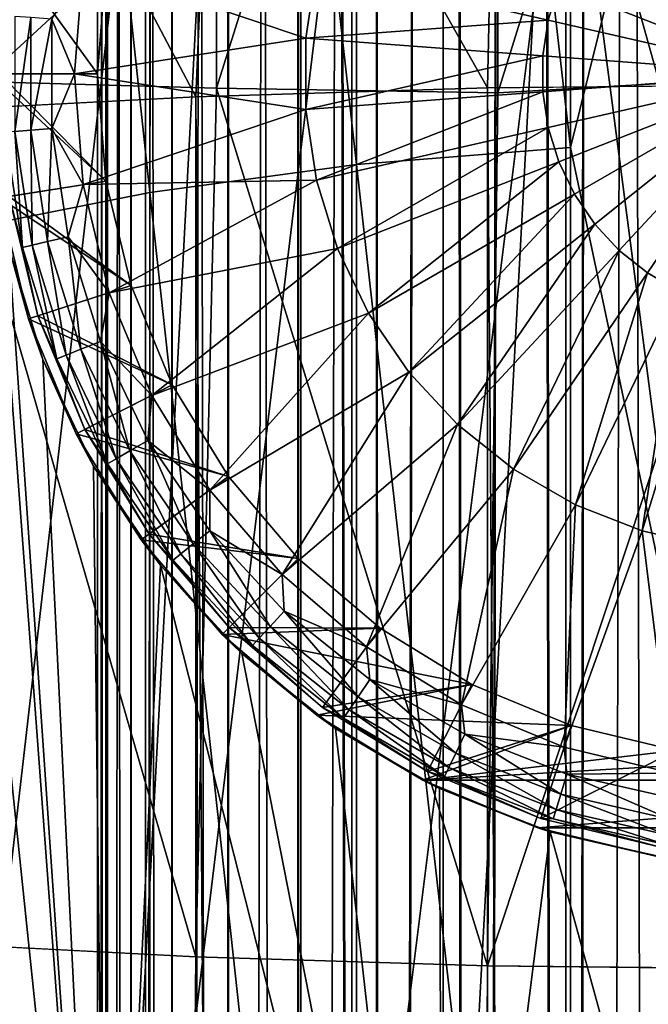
# Model space of a CAD drawing. Header units: metres. Extents: x -44 to 117, y -432 to 89.
# Tile 779 of 1056: x -3.9 to -0.69, y -122.25 to -117.22. Entities that reach past the tile are written whole.
import ezdxf

# ---------------------------------------------------------------- set-up
doc = ezdxf.new("R2010")
doc.units = ezdxf.units.M
doc.layers.add('solid_125568', color=7, linetype='CONTINUOUS')

msp = doc.modelspace()

# ---------------------------------------------------------------- linework, layer by layer
at = {"layer": 'solid_125568'}
for points in [[(-3.456913, -15, 449.452515), (-3.456909, -205, 449.452484), (-3.5, -205, 450)], [(-3.5, -15, 450), (-3.5, -205, 450), (-3.458443, -205, 450.53775)], [(-3.456913, -15, 449.452515), (-3.5, -205, 450), (-3.5, -15, 450)], [(-3.456913, -15, 450.547516), (-3.5, -15, 450), (-3.458443, -205, 450.53775)], [(-3.456913, -15, 450.547516), (-3.458443, -205, 450.53775), (-3.331574, -205, 451.072662)], [(-3.456913, -15, 449.452515), (-3.328704, -15, 448.918457), (-3.456909, -205, 449.452484)], [(-3.328702, -15, 451.081543), (-3.456913, -15, 450.547516), (-3.331574, -205, 451.072662)], [(-3.328704, -15, 448.918457), (-3.328528, -205, 448.917908), (-3.456909, -205, 449.452484)], [(-3.328702, -15, 451.081543), (-3.331574, -205, 451.072662), (-3.122506, -205, 451.581116)], [(-3.328704, -15, 448.918457), (-3.118528, -15, 448.411041), (-3.328528, -205, 448.917908)], [(-3.118521, -15, 451.588959), (-3.328702, -15, 451.081543), (-3.122506, -205, 451.581116)], [(-3.118528, -15, 448.411041), (-3.118023, -205, 448.410065), (-3.328528, -205, 448.917908)], [(-3.118521, -15, 451.588959), (-3.122506, -205, 451.581116), (-2.836399, -205, 452.050568)], [(-3.118528, -15, 448.411041), (-2.831564, -15, 447.942749), (-3.118023, -205, 448.410065)], [(-2.83155, -15, 452.057251), (-3.118521, -15, 451.588959), (-2.836399, -205, 452.050568)], [(-2.831564, -15, 447.942749), (-2.83059, -205, 447.941406), (-3.118023, -205, 448.410065)], [(-2.83155, -15, 452.057251), (-2.836399, -205, 452.050568), (-2.48031, -205, 452.469421)], [(-2.831564, -15, 447.942749), (-2.474878, -15, 447.525146), (-2.83059, -205, 447.941406)], [(-2.474857, -15, 452.474884), (-2.83155, -15, 452.057251), (-2.48031, -205, 452.469421)], [(-2.474878, -15, 447.525146), (-2.473318, -205, 447.52356), (-2.83059, -205, 447.941406)], [(-2.474857, -15, 452.474884), (-2.48031, -205, 452.469421), (-2.063026, -205, 452.827362)], [(-2.44949, -21, 447.5), (-2.473318, -205, 447.52356), (-2.474878, -15, 447.525146)], [(-2.44949, -21, 452.5), (-2.474857, -15, 452.474884), (-2.063026, -205, 452.827362)], [(-2.44949, -21, 447.5), (-2.090868, -21.30682, 447.193176), (-2.473318, -205, 447.52356)], [(-2.090868, -21.306822, 452.806824), (-2.44949, -21, 452.5), (-2.063026, -205, 452.827362)], [(-2.090868, -21.30682, 447.193176), (-2.055024, -205, 447.16684), (-2.473318, -205, 447.52356)], [(-2.090868, -21.30682, 447.193176), (-1.716968, -21.549931, 446.950073), (-2.055024, -205, 447.16684)], [(-1.716967, -21.549931, 453.049927), (-2.090868, -21.306822, 452.806824), (-2.063026, -205, 452.827362)], [(-1.716967, -21.549931, 453.049927), (-2.063026, -205, 452.827362), (-1.594842, -205, 453.115509)], [(-1.716968, -21.549931, 446.950073), (-1.586027, -205, 446.879974), (-2.055024, -205, 447.16684)], [(-1.716968, -21.549931, 446.950073), (-1.336233, -21.73488, 446.765106), (-1.586027, -205, 446.879974)], [(-1.336233, -21.73488, 453.234894), (-1.716967, -21.549931, 453.049927), (-1.594842, -205, 453.115509)], [(-1.336233, -21.73488, 453.234894), (-1.594842, -205, 453.115509), (-1.087309, -205, 453.326813)], [(-1.336233, -21.73488, 446.765106), (-1.077899, -205, 446.670105), (-1.586027, -205, 446.879974)], [(-1.336233, -21.73488, 446.765106), (-0.953612, -21.867586, 446.632416), (-1.077899, -205, 446.670105)], [(-0.953611, -21.867588, 453.367584), (-1.336233, -21.73488, 453.234894), (-1.087309, -205, 453.326813)], [(-0.953611, -21.867588, 453.367584), (-1.087309, -205, 453.326813), (-0.55295, -205, 453.456055)], [(-0.953612, -21.867586, 446.632416), (-0.571486, -21.95303, 446.546967), (-1.077899, -205, 446.670105)], [(-0.571478, -21.953032, 453.453033), (-0.953611, -21.867588, 453.367584), (-0.55295, -205, 453.456055)], [(-0.571486, -21.95303, 446.546967), (-0.543176, -205, 446.542419), (-1.077899, -205, 446.670105)], [(-3.449166, -93.5, 323.888641), (-3.449075, -125.699997, 323.888611), (-5.119326, -125.699997, 324.369812)], [(-5.119241, -93.5, 324.369781), (-3.449166, -93.5, 323.888641), (-5.119326, -125.699997, 324.369812)], [(-3.449166, -93.5, 323.888641), (-1.73565, -93.5, 323.597473), (-3.449075, -125.699997, 323.888611)], [(-1.73565, -93.5, 323.597473), (-1.735449, -125.699997, 323.597473), (-3.449075, -125.699997, 323.888611)], [(-1.73565, -93.5, 323.597473), (-0.00001, -93.5, 323.5), (-1.735449, -125.699997, 323.597473)], [(-0.00001, -93.5, 323.5), (0, -125.699997, 323.5), (-1.735449, -125.699997, 323.597473)], [(-2.177384, -108.371712, 932.971436), (-1.085199, -117.876236, 937.569641), (-1.085199, -108.275742, 933.162781)], [(0, -113.489517, 935.705505), (-1.085199, -108.275742, 933.162781), (-1.085199, -117.876236, 937.569641)], [(-3.232239, -108.530869, 932.654175), (-2.177384, -117.962471, 937.373718), (-2.177384, -108.371712, 932.971436)], [(-2.177384, -108.371712, 932.971436), (-2.177384, -117.962471, 937.373718), (-1.085199, -117.876236, 937.569641)], [(-4.231679, -108.750443, 932.216431), (-3.232239, -118.105492, 937.048889), (-3.232239, -108.530869, 932.654175)], [(-3.232239, -108.530869, 932.654175), (-3.232239, -118.105492, 937.048889), (-2.177384, -117.962471, 937.373718)], [(-4.231679, -108.750443, 932.216431), (-4.231679, -118.302795, 936.600647), (-3.232239, -118.105492, 937.048889)], [(-1.455538, -117.596954, 181.852814), (0, -112.920227, 181.507294), (0, -117.513252, 181.762634)], [(-1.455538, -117.596954, 181.852814), (-1.455538, -113.006218, 181.590485), (0, -112.920227, 181.507294)], [(-4.293628, -117.534355, 182.497559), (-4.293628, -112.994965, 182.238159), (-2.892772, -113.001976, 181.834641)], [(-2.892772, -117.573357, 182.095856), (-4.293628, -117.534355, 182.497559), (-2.892772, -113.001976, 181.834641)], [(-2.892772, -117.573357, 182.095856), (-2.892772, -113.001976, 181.834641), (-1.455538, -113.006218, 181.590485)], [(-1.455538, -117.596954, 181.852814), (-2.892772, -117.573357, 182.095856), (-1.455538, -113.006218, 181.590485)], [(0, -123.019501, 939.768555), (0, -113.489517, 935.705505), (-1.085199, -117.876236, 937.569641)], [(-2.998006, -117.617592, 207.641052), (-2.892772, -115.123833, 207.325348), (-4.293628, -115.162827, 206.92366)], [(-2.998006, -117.617592, 207.641052), (-1.509208, -117.572006, 207.899582), (-2.892772, -115.123833, 207.325348)], [(-1.509208, -117.572006, 207.899582), (-1.455538, -115.100235, 207.568405), (-2.892772, -115.123833, 207.325348)], [(-1.509208, -117.572006, 207.899582), (0, -117.55674, 207.986145), (-1.455538, -115.100235, 207.568405)], [(-1.455538, -115.100235, 207.568405), (0, -117.55674, 207.986145), (0, -115.092331, 207.649765)], [(-4.446262, -117.692879, 207.214066), (-2.998006, -117.617592, 207.641052), (-4.293628, -115.162827, 206.92366)], [(-3.254865, -115.576889, 918.608093), (-4.252891, -124.238441, 923.11731), (-4.252891, -115.356026, 919.048401)], [(0, -115.33358, 917.766846), (0, -119.806732, 919.900208), (-1.109473, -115.834793, 918.093933)], [(-3.254865, -115.576889, 918.608093), (-3.254865, -124.436905, 922.666443), (-4.252891, -124.238441, 923.11731)], [(-2.201037, -115.737411, 918.288086), (-3.254865, -124.436905, 922.666443), (-3.254865, -115.576889, 918.608093)], [(-2.201037, -115.737411, 918.288086), (-2.201037, -124.581146, 922.338806), (-3.254865, -124.436905, 922.666443)], [(-1.109473, -115.834793, 918.093933), (-2.201037, -124.581146, 922.338806), (-2.201037, -115.737411, 918.288086)], [(-1.109473, -115.834793, 918.093933), (-1.109473, -124.668648, 922.139954), (-2.201037, -124.581146, 922.338806)], [(0, -124.333595, 921.917175), (-1.109473, -124.668648, 922.139954), (-1.109473, -115.834793, 918.093933)], [(0, -119.806732, 919.900208), (0, -124.333595, 921.917175), (-1.109473, -115.834793, 918.093933)], [(-0.533901, -116.391342, 394.160431), (-0.693175, -116.483299, 394.160431), (0, -117.5, 394.23645)], [(-0.693175, -116.483299, 394.160431), (-0.836964, -116.597969, 394.160431), (0, -117.5, 394.23645)], [(-0.836964, -116.597969, 394.160431), (-0.962057, -116.732788, 394.160431), (0, -117.5, 394.23645)], [(-0.962057, -116.732788, 394.160431), (-1.065659, -116.884743, 394.160431), (0, -117.5, 394.23645)], [(-3.456907, -116.952469, 351), (-4.000119, -116.866325, 351), (-4.05, -117.500008, 351)], [(-4, -117.5, 353.5), (-3.950734, -116.874146, 353.5), (-3.5, -117.5, 353)], [(-3.950734, -116.874146, 353.5), (-3.456893, -116.952377, 353), (-3.5, -117.5, 353)], [(-1.065659, -116.884743, 394.160431), (-1.145456, -117.050446, 394.160431), (0, -117.5, 394.23645)], [(-3.733367, -117.220222, 393.491699), (-3.617021, -117.5, 393.559387), (-3.57249, -116.934174, 393.559387)], [(-2.436694, -117.317398, 393.933289), (-3.57249, -116.934174, 393.559387), (-3.617021, -117.5, 393.559387)], [(-2.382262, -116.956261, 393.933289), (-3.57249, -116.934174, 393.559387), (-2.436694, -117.317398, 393.933289)], [(-3.5, -117.5, 351), (-3.456907, -116.952469, 351), (-4.05, -117.500008, 351)], [(-3.456893, -116.952377, 353), (-3.456907, -116.952469, 351), (-3.5, -117.5, 351)], [(-3.456893, -116.952377, 353), (-3.5, -117.5, 351), (-3.5, -117.5, 353)], [(-2.382262, -116.956261, 393.933289), (-2.436694, -117.317398, 393.933289), (-1.199665, -117.226181, 394.160431)], [(-2.382262, -116.956261, 393.933289), (-1.199665, -117.226181, 394.160431), (-1.145456, -117.050446, 394.160431)], [(-1.145456, -117.050446, 394.160431), (-1.199665, -117.226181, 394.160431), (0, -117.5, 394.23645)], [(-3.921257, -117.206146, 393.276947), (-3.921257, -117.793854, 393.276947), (-3.840243, -117.212212, 393.395721)], [(-3.921257, -117.793854, 393.276947), (-3.840243, -117.787788, 393.395721), (-3.840243, -117.212212, 393.395721)], [(-3.840243, -117.212212, 393.395721), (-3.840243, -117.787788, 393.395721), (-3.733367, -117.220222, 393.491699)], [(-3.840243, -117.787788, 393.395721), (-3.733367, -117.779778, 393.491699), (-3.733367, -117.220222, 393.491699)], [(-3.733367, -117.220222, 393.491699), (-3.733367, -117.779778, 393.491699), (-3.617021, -117.5, 393.559387)], [(-2.436694, -117.317398, 393.933289), (-1.227076, -117.408043, 394.160431), (-1.199665, -117.226181, 394.160431)], [(-1.199665, -117.226181, 394.160431), (-1.227076, -117.408043, 394.160431), (0, -117.5, 394.23645)], [(-2.436694, -117.317398, 393.933289), (-3.617021, -117.5, 393.559387), (-2.436694, -117.682602, 393.933289)], [(-2.436694, -117.317398, 393.933289), (-2.436694, -117.682602, 393.933289), (-1.227076, -117.408043, 394.160431)], [(-2.436694, -117.682602, 393.933289), (-1.227076, -117.591957, 394.160431), (-1.227076, -117.408043, 394.160431)], [(-1.227076, -117.408043, 394.160431), (-1.227076, -117.591957, 394.160431), (0, -117.5, 394.23645)], [(-2.998006, -122.010742, 182.726242), (-4.446262, -121.935455, 183.153229), (-4.293628, -117.534355, 182.497559)], [(-2.998006, -122.010742, 182.726242), (-4.293628, -117.534355, 182.497559), (-2.892772, -117.573357, 182.095856)], [(-3.456907, -118.047531, 351), (-3.5, -117.5, 351), (-4.05, -117.500008, 351)], [(-3.456907, -118.047531, 351), (-4.05, -117.500008, 351), (-4.000116, -118.13369, 351)], [(-4, -117.5, 353.5), (-3.5, -117.5, 353), (-3.456893, -118.047623, 353)], [(-3.950734, -118.125854, 353.5), (-4, -117.5, 353.5), (-3.456893, -118.047623, 353)], [(-3.733367, -117.779778, 393.491699), (-3.57249, -118.065826, 393.559387), (-3.617021, -117.5, 393.559387)], [(-2.436694, -117.682602, 393.933289), (-3.617021, -117.5, 393.559387), (-3.57249, -118.065826, 393.559387)], [(-3.5, -117.5, 353), (-3.5, -117.5, 351), (-3.456907, -118.047531, 351)], [(-3.5, -117.5, 353), (-3.456907, -118.047531, 351), (-3.456893, -118.047623, 353)], [(-1.509208, -122.056328, 182.467712), (0, -117.513252, 181.762634), (0, -122.071594, 182.381149)], [(-1.509208, -122.056328, 182.467712), (-1.455538, -117.596954, 181.852814), (0, -117.513252, 181.762634)], [(-1.227076, -117.591957, 394.160431), (-1.199665, -117.773819, 394.160431), (0, -117.5, 394.23645)], [(-1.199665, -117.773819, 394.160431), (-1.145456, -117.949554, 394.160431), (0, -117.5, 394.23645)], [(-1.145456, -117.949554, 394.160431), (-1.065659, -118.115257, 394.160431), (0, -117.5, 394.23645)], [(-1.065659, -118.115257, 394.160431), (-0.962057, -118.267212, 394.160431), (0, -117.5, 394.23645)], [(-0.962057, -118.267212, 394.160431), (-0.836964, -118.402031, 394.160431), (0, -117.5, 394.23645)], [(-0.836964, -118.402031, 394.160431), (-0.693175, -118.516701, 394.160431), (0, -117.5, 394.23645)], [(-0.693175, -118.516701, 394.160431), (-0.533901, -118.608658, 394.160431), (0, -117.5, 394.23645)], [(-1.509208, -312.366974, 242.247192), (-1.509208, -117.572006, 207.899582), (-2.998006, -117.617592, 207.641052)], [(-1.509208, -122.056328, 182.467712), (-2.998006, -122.010742, 182.726242), (-2.892772, -117.573357, 182.095856)], [(-1.509208, -122.056328, 182.467712), (-2.892772, -117.573357, 182.095856), (-1.455538, -117.596954, 181.852814)], [(0, -312.351715, 242.333755), (0, -117.55674, 207.986145), (-1.509208, -117.572006, 207.899582)], [(-1.509208, -312.366974, 242.247192), (0, -312.351715, 242.333755), (-1.509208, -117.572006, 207.899582)], [(-2.998006, -312.412567, 241.988663), (-2.998006, -117.617592, 207.641052), (-4.446262, -117.692879, 207.214066)], [(-2.998006, -312.412567, 241.988663), (-1.509208, -312.366974, 242.247192), (-2.998006, -117.617592, 207.641052)], [(-2.436694, -117.682602, 393.933289), (-2.382262, -118.043739, 393.933289), (-1.227076, -117.591957, 394.160431)], [(-2.382262, -118.043739, 393.933289), (-1.199665, -117.773819, 394.160431), (-1.227076, -117.591957, 394.160431)], [(-2.436694, -117.682602, 393.933289), (-3.57249, -118.065826, 393.559387), (-2.382262, -118.043739, 393.933289)], [(-4.446262, -312.487854, 241.561676), (-2.998006, -312.412567, 241.988663), (-4.446262, -117.692879, 207.214066)], [(-3.921257, -117.793854, 393.276947), (-3.833662, -118.375008, 393.276947), (-3.840243, -117.787788, 393.395721)], [(-3.840243, -117.787788, 393.395721), (-3.754459, -118.356934, 393.395721), (-3.733367, -117.779778, 393.491699)], [(-3.833662, -118.375008, 393.276947), (-3.754459, -118.356934, 393.395721), (-3.840243, -117.787788, 393.395721)], [(-3.754459, -118.356934, 393.395721), (-3.64997, -118.333084, 393.491699), (-3.733367, -117.779778, 393.491699)], [(-3.733367, -117.779778, 393.491699), (-3.64997, -118.333084, 393.491699), (-3.57249, -118.065826, 393.559387)], [(-2.382262, -118.043739, 393.933289), (-2.274614, -118.392723, 393.933289), (-1.199665, -117.773819, 394.160431)], [(-2.274614, -118.392723, 393.933289), (-1.145456, -117.949554, 394.160431), (-1.199665, -117.773819, 394.160431)], [(-4.038934, -117.799194, 353.964539), (-5.119326, -125.699997, 353.630188), (-3.449075, -125.699997, 354.111389)], [(-3.952104, -118.385086, 353.987701), (-4.038934, -117.799194, 353.964539), (-3.449075, -125.699997, 354.111389)], [(-3.921257, -117.793854, 393.276947), (-3.971748, -117.797638, 393.142273), (-3.883026, -118.386276, 393.142273)], [(-3.883026, -118.386276, 393.142273), (-3.971748, -117.797638, 393.142273), (-3.950753, -118.12574, 393)], [(-3.921257, -117.793854, 393.276947), (-3.883026, -118.386276, 393.142273), (-3.833662, -118.375008, 393.276947)], [(-2.177384, -117.962471, 937.373718), (-1.085199, -127.687683, 941.484497), (-1.085199, -117.876236, 937.569641)], [(0, -123.019501, 939.768555), (-1.085199, -117.876236, 937.569641), (-1.085199, -127.687683, 941.484497)], [(-3.232239, -118.105492, 937.048889), (-2.177384, -127.763962, 941.284485), (-2.177384, -117.962471, 937.373718)], [(-2.274614, -118.392723, 393.933289), (-2.116156, -118.721764, 393.933289), (-1.145456, -117.949554, 394.160431)], [(-2.177384, -117.962471, 937.373718), (-2.177384, -127.763962, 941.284485), (-1.085199, -127.687683, 941.484497)], [(-2.116156, -118.721764, 393.933289), (-1.065659, -118.115257, 394.160431), (-1.145456, -117.949554, 394.160431)], [(-3.328696, -118.581566, 351), (-3.456907, -118.047531, 351), (-4.000116, -118.13369, 351)], [(-3.950734, -118.125854, 353.5), (-3.456893, -118.047623, 353), (-3.328681, -118.581612, 353)], [(-3.64997, -118.333084, 393.491699), (-3.439992, -118.617722, 393.559387), (-3.57249, -118.065826, 393.559387)], [(-2.382262, -118.043739, 393.933289), (-3.57249, -118.065826, 393.559387), (-3.439992, -118.617722, 393.559387)], [(-3.456893, -118.047623, 353), (-3.456907, -118.047531, 351), (-3.328696, -118.581566, 351)], [(-3.456893, -118.047623, 353), (-3.328696, -118.581566, 351), (-3.328681, -118.581612, 353)], [(-2.382262, -118.043739, 393.933289), (-3.439992, -118.617722, 393.559387), (-2.274614, -118.392723, 393.933289)], [(-4.231679, -118.302795, 936.600647), (-3.232239, -127.89048, 940.95282), (-3.232239, -118.105492, 937.048889)], [(-4.000116, -118.13369, 351), (-3.952104, -118.385086, 353.987701), (-3.851753, -118.751595, 351)], [(-3.328696, -118.581566, 351), (-4.000116, -118.13369, 351), (-3.851753, -118.751595, 351)], [(-3.950753, -118.12574, 393), (-3.950734, -118.125854, 353.5), (-3.804226, -118.736069, 393)], [(-3.883026, -118.386276, 393.142273), (-3.950753, -118.12574, 393), (-3.804226, -118.736069, 393)], [(-3.804206, -118.73613, 353.5), (-3.950734, -118.125854, 353.5), (-3.328681, -118.581612, 353)], [(-3.804226, -118.736069, 393), (-3.950734, -118.125854, 353.5), (-3.804206, -118.73613, 353.5)], [(-3.232239, -118.105492, 937.048889), (-3.232239, -127.89048, 940.95282), (-2.177384, -127.763962, 941.284485)], [(-2.116156, -118.721764, 393.933289), (-1.910426, -119.023514, 393.933289), (-1.065659, -118.115257, 394.160431)], [(-1.910426, -119.023514, 393.933289), (-0.962057, -118.267212, 394.160431), (-1.065659, -118.115257, 394.160431)], [(-1.910426, -119.023514, 393.933289), (-1.66202, -119.291229, 393.933289), (-0.962057, -118.267212, 394.160431)], [(-1.66202, -119.291229, 393.933289), (-0.836964, -118.402031, 394.160431), (-0.962057, -118.267212, 394.160431)], [(-4.231679, -118.302795, 936.600647), (-4.231679, -128.065018, 940.495239), (-3.232239, -127.89048, 940.95282)], [(-3.754459, -118.356934, 393.395721), (-3.584805, -118.906929, 393.395721), (-3.64997, -118.333084, 393.491699)], [(-3.64997, -118.333084, 393.491699), (-3.485038, -118.867775, 393.491699), (-3.439992, -118.617722, 393.559387)], [(-3.584805, -118.906929, 393.395721), (-3.485038, -118.867775, 393.491699), (-3.64997, -118.333084, 393.491699)], [(-3.778293, -118.95842, 354.03244), (-3.952104, -118.385086, 353.987701), (-3.449075, -125.699997, 354.111389)], [(-3.851753, -118.751595, 351), (-3.952104, -118.385086, 353.987701), (-3.778293, -118.95842, 354.03244)], [(-3.833662, -118.375008, 393.276947), (-3.883026, -118.386276, 393.142273), (-3.707563, -118.955109, 393.142273)], [(-3.707563, -118.955109, 393.142273), (-3.883026, -118.386276, 393.142273), (-3.804226, -118.736069, 393)], [(-3.833662, -118.375008, 393.276947), (-3.66043, -118.936615, 393.276947), (-3.754459, -118.356934, 393.395721)], [(-3.833662, -118.375008, 393.276947), (-3.707563, -118.955109, 393.142273), (-3.66043, -118.936615, 393.276947)], [(-3.66043, -118.936615, 393.276947), (-3.584805, -118.906929, 393.395721), (-3.754459, -118.356934, 393.395721)], [(-2.274614, -118.392723, 393.933289), (-3.439992, -118.617722, 393.559387), (-3.22279, -119.14209, 393.559387)], [(-2.274614, -118.392723, 393.933289), (-3.22279, -119.14209, 393.559387), (-2.116156, -118.721764, 393.933289)], [(-1.66202, -119.291229, 393.933289), (-1.376487, -119.518936, 393.933289), (-0.836964, -118.402031, 394.160431)], [(-1.376487, -119.518936, 393.933289), (-0.693175, -118.516701, 394.160431), (-0.836964, -118.402031, 394.160431)], [(-1.376487, -119.518936, 393.933289), (-1.060206, -119.701538, 393.933289), (-0.693175, -118.516701, 394.160431)], [(-1.060206, -119.701538, 393.933289), (-0.533901, -118.608658, 394.160431), (-0.693175, -118.516701, 394.160431)], [(-3.118524, -119.088959, 351), (-3.328696, -118.581566, 351), (-3.851753, -118.751595, 351)], [(-3.804206, -118.73613, 353.5), (-3.328681, -118.581612, 353), (-3.118548, -119.088921, 353)], [(-3.328681, -118.581612, 353), (-3.328696, -118.581566, 351), (-3.118524, -119.088959, 351)], [(-3.328681, -118.581612, 353), (-3.118524, -119.088959, 351), (-3.118548, -119.088921, 353)], [(-3.485038, -118.867775, 393.491699), (-3.22279, -119.14209, 393.559387), (-3.439992, -118.617722, 393.559387)], [(-1.060206, -119.701538, 393.933289), (-0.720242, -119.834969, 393.933289), (-0.533901, -118.608658, 394.160431)], [(-0.720242, -119.834969, 393.933289), (-0.362701, -118.67585, 394.160431), (-0.533901, -118.608658, 394.160431)], [(-0.720242, -119.834969, 393.933289), (-0.364189, -119.916237, 393.933289), (-0.362701, -118.67585, 394.160431)], [(-3.804226, -118.736069, 393), (-3.804206, -118.73613, 353.5), (-3.564051, -119.31591, 353.5)], [(-3.804226, -118.736069, 393), (-3.564051, -119.31591, 353.5), (-3.564026, -119.315964, 393)], [(-3.707563, -118.955109, 393.142273), (-3.804226, -118.736069, 393), (-3.564026, -119.315964, 393)], [(-3.564051, -119.31591, 353.5), (-3.804206, -118.73613, 353.5), (-3.118548, -119.088921, 353)], [(-2.116156, -118.721764, 393.933289), (-3.22279, -119.14209, 393.559387), (-2.926232, -119.62603, 393.559387)], [(-2.116156, -118.721764, 393.933289), (-2.926232, -119.62603, 393.559387), (-1.910426, -119.023514, 393.933289)], [(-3.851753, -118.751595, 351), (-3.778293, -118.95842, 354.03244), (-3.608595, -119.338623, 351)], [(-3.118524, -119.088959, 351), (-3.851753, -118.751595, 351), (-3.608595, -119.338623, 351)], [(-3.584805, -118.906929, 393.395721), (-3.335074, -119.425507, 393.395721), (-3.485038, -118.867775, 393.491699)], [(-3.485038, -118.867775, 393.491699), (-3.242257, -119.371918, 393.491699), (-3.22279, -119.14209, 393.559387)], [(-3.335074, -119.425507, 393.395721), (-3.242257, -119.371918, 393.491699), (-3.485038, -118.867775, 393.491699)], [(-3.66043, -118.936615, 393.276947), (-3.707563, -118.955109, 393.142273), (-3.44928, -119.49144, 393.142273)], [(-3.66043, -118.936615, 393.276947), (-3.40543, -119.466125, 393.276947), (-3.584805, -118.906929, 393.395721)], [(-3.66043, -118.936615, 393.276947), (-3.44928, -119.49144, 393.142273), (-3.40543, -119.466125, 393.276947)], [(-3.40543, -119.466125, 393.276947), (-3.335074, -119.425507, 393.395721), (-3.584805, -118.906929, 393.395721)], [(-3.519696, -119.503555, 354.095093), (-3.778293, -118.95842, 354.03244), (-3.449075, -125.699997, 354.111389)], [(-3.608595, -119.338623, 351), (-3.778293, -118.95842, 354.03244), (-3.519696, -119.503555, 354.095093)], [(-3.44928, -119.49144, 393.142273), (-3.707563, -118.955109, 393.142273), (-3.564026, -119.315964, 393)], [(-1.910426, -119.023514, 393.933289), (-2.926232, -119.62603, 393.559387), (-2.55762, -120.057617, 393.559387)], [(-1.910426, -119.023514, 393.933289), (-2.55762, -120.057617, 393.559387), (-1.66202, -119.291229, 393.933289)], [(-2.831565, -119.557243, 351), (-3.118524, -119.088959, 351), (-3.608595, -119.338623, 351)], [(-3.564051, -119.31591, 353.5), (-3.118548, -119.088921, 353), (-2.83162, -119.557167, 353)], [(-3.118548, -119.088921, 353), (-3.118524, -119.088959, 351), (-2.83162, -119.557167, 353)], [(-2.83162, -119.557167, 353), (-3.118524, -119.088959, 351), (-2.831565, -119.557243, 351)], [(-3.242257, -119.371918, 393.491699), (-2.926232, -119.62603, 393.559387), (-3.22279, -119.14209, 393.559387)], [(-1.66202, -119.291229, 393.933289), (-2.55762, -120.057617, 393.559387), (-2.126032, -120.426231, 393.559387)], [(-1.66202, -119.291229, 393.933289), (-2.126032, -120.426231, 393.559387), (-1.376487, -119.518936, 393.933289)], [(-3.608595, -119.338623, 351), (-3.519696, -119.503555, 354.095093), (-3.276569, -119.880463, 351)], [(-2.831565, -119.557243, 351), (-3.608595, -119.338623, 351), (-3.276569, -119.880463, 351)], [(-3.236125, -119.851059, 353.5), (-3.564051, -119.31591, 353.5), (-2.83162, -119.557167, 353)], [(-3.564026, -119.315964, 393), (-3.564051, -119.31591, 353.5), (-3.236125, -119.851059, 353.5)], [(-3.564026, -119.315964, 393), (-3.236125, -119.851059, 353.5), (-3.236068, -119.851143, 393)], [(-3.44928, -119.49144, 393.142273), (-3.564026, -119.315964, 393), (-3.236068, -119.851143, 393)], [(-3.335074, -119.425507, 393.395721), (-3.010842, -119.90107, 393.395721), (-3.242257, -119.371918, 393.491699)], [(-3.242257, -119.371918, 393.491699), (-2.927048, -119.834244, 393.491699), (-2.926232, -119.62603, 393.559387)], [(-3.010842, -119.90107, 393.395721), (-2.927048, -119.834244, 393.491699), (-3.242257, -119.371918, 393.491699)], [(-3.40543, -119.466125, 393.276947), (-3.074358, -119.951721, 393.276947), (-3.335074, -119.425507, 393.395721)], [(-3.074358, -119.951721, 393.276947), (-3.010842, -119.90107, 393.395721), (-3.335074, -119.425507, 393.395721)], [(-3.40543, -119.466125, 393.276947), (-3.44928, -119.49144, 393.142273), (-3.113945, -119.983292, 393.142273)], [(-3.113945, -119.983292, 393.142273), (-3.44928, -119.49144, 393.142273), (-3.236068, -119.851143, 393)], [(-3.40543, -119.466125, 393.276947), (-3.113945, -119.983292, 393.142273), (-3.074358, -119.951721, 393.276947)], [(-3.179105, -120.00914, 354.170471), (-3.519696, -119.503555, 354.095093), (-3.449075, -125.699997, 354.111389)], [(-3.276569, -119.880463, 351), (-3.519696, -119.503555, 354.095093), (-3.179105, -120.00914, 354.170471)], [(-1.376487, -119.518936, 393.933289), (-2.126032, -120.426231, 393.559387), (-1.642093, -120.722786, 393.559387)], [(-1.376487, -119.518936, 393.933289), (-1.642093, -120.722786, 393.559387), (-1.060206, -119.701538, 393.933289)], [(-2.474874, -119.974876, 351), (-2.831565, -119.557243, 351), (-3.276569, -119.880463, 351)], [(-3.236125, -119.851059, 353.5), (-2.83162, -119.557167, 353), (-2.474874, -119.974876, 353)], [(-2.83162, -119.557167, 353), (-2.831565, -119.557243, 351), (-2.474874, -119.974876, 351)], [(-2.83162, -119.557167, 353), (-2.474874, -119.974876, 351), (-2.474874, -119.974876, 353)], [(-2.927048, -119.834244, 393.491699), (-2.55762, -120.057617, 393.559387), (-2.926232, -119.62603, 393.559387)], [(-1.060206, -119.701538, 393.933289), (-1.642093, -120.722786, 393.559387), (-1.117721, -120.939995, 393.559387)], [(-1.060206, -119.701538, 393.933289), (-1.117721, -120.939995, 393.559387), (-0.720242, -119.834969, 393.933289)], [(-2.828427, -120.32843, 353.5), (-3.236125, -119.851059, 353.5), (-2.474874, -119.974876, 353)], [(-3.236068, -119.851143, 393), (-3.236125, -119.851059, 353.5), (-2.828427, -120.32843, 353.5)], [(-3.236068, -119.851143, 393), (-2.828427, -120.32843, 353.5), (-2.828427, -120.32843, 393)], [(-3.113945, -119.983292, 393.142273), (-3.236068, -119.851143, 393), (-2.828427, -120.32843, 393)], [(-3.010842, -119.90107, 393.395721), (-2.619353, -120.32299, 393.395721), (-2.927048, -119.834244, 393.491699)], [(-2.927048, -119.834244, 393.491699), (-2.546455, -120.244423, 393.491699), (-2.55762, -120.057617, 393.559387)], [(-2.619353, -120.32299, 393.395721), (-2.546455, -120.244423, 393.491699), (-2.927048, -119.834244, 393.491699)], [(-0.720242, -119.834969, 393.933289), (-1.117721, -120.939995, 393.559387), (-0.565827, -121.072487, 393.559387)], [(-0.720242, -119.834969, 393.933289), (-0.565827, -121.072487, 393.559387), (-0.364189, -119.916237, 393.933289)], [(-3.276569, -119.880463, 351), (-3.179105, -120.00914, 354.170471), (-2.863776, -120.363792, 351)], [(-2.474874, -119.974876, 351), (-3.276569, -119.880463, 351), (-2.863776, -120.363792, 351)], [(-3.074358, -119.951721, 393.276947), (-2.674611, -120.382545, 393.276947), (-3.010842, -119.90107, 393.395721)], [(-2.674611, -120.382545, 393.276947), (-2.619353, -120.32299, 393.395721), (-3.010842, -119.90107, 393.395721)], [(-3.074358, -119.951721, 393.276947), (-3.113945, -119.983292, 393.142273), (-2.70905, -120.419662, 393.142273)], [(-3.074358, -119.951721, 393.276947), (-2.70905, -120.419662, 393.142273), (-2.674611, -120.382545, 393.276947)], [(-2.70905, -120.419662, 393.142273), (-3.113945, -119.983292, 393.142273), (-2.828427, -120.32843, 393)], [(-2.05724, -120.331566, 351), (-2.474874, -119.974876, 351), (-2.863776, -120.363792, 351)], [(-2.828427, -120.32843, 353.5), (-2.474874, -119.974876, 353), (-2.057166, -120.331619, 353)], [(-2.474874, -119.974876, 353), (-2.474874, -119.974876, 351), (-2.05724, -120.331566, 351)], [(-2.474874, -119.974876, 353), (-2.05724, -120.331566, 351), (-2.057166, -120.331619, 353)], [(-3.179105, -120.00914, 354.170471), (-3.449075, -125.699997, 354.111389), (-1.735449, -125.699997, 354.402527)], [(-2.76367, -120.46051, 354.251617), (-3.179105, -120.00914, 354.170471), (-1.735449, -125.699997, 354.402527)], [(-2.863776, -120.363792, 351), (-3.179105, -120.00914, 354.170471), (-2.76367, -120.46051, 354.251617)], [(-2.546455, -120.244423, 393.491699), (-2.126032, -120.426231, 393.559387), (-2.55762, -120.057617, 393.559387)], [(-2.619353, -120.32299, 393.395721), (-2.169352, -120.681854, 393.395721), (-2.546455, -120.244423, 393.491699)], [(-2.546455, -120.244423, 393.491699), (-2.108978, -120.5933, 393.491699), (-2.126032, -120.426231, 393.559387)], [(-2.169352, -120.681854, 393.395721), (-2.108978, -120.5933, 393.491699), (-2.546455, -120.244423, 393.491699)], [(-1.588962, -120.618523, 351), (-2.05724, -120.331566, 351), (-2.863776, -120.363792, 351)], [(-2.351062, -120.736122, 353.5), (-2.828427, -120.32843, 353.5), (-2.057166, -120.331619, 353)], [(-2.828427, -120.32843, 393), (-2.828427, -120.32843, 353.5), (-2.351062, -120.736122, 353.5)], [(-2.828427, -120.32843, 393), (-2.351062, -120.736122, 353.5), (-2.351141, -120.736069, 393)], [(-2.70905, -120.419662, 393.142273), (-2.828427, -120.32843, 393), (-2.351141, -120.736069, 393)], [(-2.674611, -120.382545, 393.276947), (-2.215117, -120.748978, 393.276947), (-2.619353, -120.32299, 393.395721)], [(-2.215117, -120.748978, 393.276947), (-2.169352, -120.681854, 393.395721), (-2.619353, -120.32299, 393.395721)], [(-2.351062, -120.736122, 353.5), (-2.057166, -120.331619, 353), (-1.588917, -120.618546, 353)], [(-2.057166, -120.331619, 353), (-2.05724, -120.331566, 351), (-1.588962, -120.618523, 351)], [(-2.057166, -120.331619, 353), (-1.588962, -120.618523, 351), (-1.588917, -120.618546, 353)], [(-2.863776, -120.363792, 351), (-2.76367, -120.46051, 354.251617), (-2.380458, -120.776573, 351)], [(-1.588962, -120.618523, 351), (-2.863776, -120.363792, 351), (-2.380458, -120.776573, 351)], [(-2.674611, -120.382545, 393.276947), (-2.70905, -120.419662, 393.142273), (-2.243639, -120.790817, 393.142273)], [(-2.674611, -120.382545, 393.276947), (-2.243639, -120.790817, 393.142273), (-2.215117, -120.748978, 393.276947)], [(-2.243639, -120.790817, 393.142273), (-2.70905, -120.419662, 393.142273), (-2.351141, -120.736069, 393)], [(-2.108978, -120.5933, 393.491699), (-1.642093, -120.722786, 393.559387), (-2.126032, -120.426231, 393.559387)], [(-2.285391, -120.843575, 354.330597), (-2.76367, -120.46051, 354.251617), (-1.735449, -125.699997, 354.402527)], [(-2.380458, -120.776573, 351), (-2.76367, -120.46051, 354.251617), (-2.285391, -120.843575, 354.330597)], [(-2.169352, -120.681854, 393.395721), (-1.670891, -120.969643, 393.395721), (-2.108978, -120.5933, 393.491699)], [(-2.108978, -120.5933, 393.491699), (-1.624389, -120.873077, 393.491699), (-1.642093, -120.722786, 393.559387)], [(-1.670891, -120.969643, 393.395721), (-1.624389, -120.873077, 393.491699), (-2.108978, -120.5933, 393.491699)], [(-1.081564, -120.828697, 351), (-1.588962, -120.618523, 351), (-2.380458, -120.776573, 351)], [(-1.815913, -121.064049, 353.5), (-2.351062, -120.736122, 353.5), (-1.588917, -120.618546, 353)], [(-1.815913, -121.064049, 353.5), (-1.588917, -120.618546, 353), (-1.081612, -120.828682, 353)], [(-1.588917, -120.618546, 353), (-1.588962, -120.618523, 351), (-1.081564, -120.828697, 351)], [(-1.588917, -120.618546, 353), (-1.081564, -120.828697, 351), (-1.081612, -120.828682, 353)], [(-2.215117, -120.748978, 393.276947), (-1.70614, -121.042839, 393.276947), (-2.169352, -120.681854, 393.395721)], [(-1.70614, -121.042839, 393.276947), (-1.670891, -120.969643, 393.395721), (-2.169352, -120.681854, 393.395721)], [(-2.351141, -120.736069, 393), (-2.351062, -120.736122, 353.5), (-1.815962, -121.064026, 393)], [(-2.243639, -120.790817, 393.142273), (-2.351141, -120.736069, 393), (-1.815962, -121.064026, 393)], [(-1.815962, -121.064026, 393), (-2.351062, -120.736122, 353.5), (-1.815913, -121.064049, 353.5)], [(-2.215117, -120.748978, 393.276947), (-2.243639, -120.790817, 393.142273), (-1.728109, -121.088455, 393.142273)], [(-2.215117, -120.748978, 393.276947), (-1.728109, -121.088455, 393.142273), (-1.70614, -121.042839, 393.276947)], [(-1.624389, -120.873077, 393.491699), (-1.117721, -120.939995, 393.559387), (-1.642093, -120.722786, 393.559387)], [(-2.380458, -120.776573, 351), (-2.285391, -120.843575, 354.330597), (-1.838621, -121.108597, 351)], [(-1.081564, -120.828697, 351), (-2.380458, -120.776573, 351), (-1.838621, -121.108597, 351)], [(-1.728109, -121.088455, 393.142273), (-2.243639, -120.790817, 393.142273), (-1.815962, -121.064026, 393)], [(-1.754914, -121.150032, 354.40033), (-2.285391, -120.843575, 354.330597), (-1.735449, -125.699997, 354.402527)], [(-1.838621, -121.108597, 351), (-2.285391, -120.843575, 354.330597), (-1.754914, -121.150032, 354.40033)], [(-0.54753, -120.956909, 351), (-1.081564, -120.828697, 351), (-1.838621, -121.108597, 351)], [(-1.23613, -121.304207, 353.5), (-1.815913, -121.064049, 353.5), (-1.081612, -120.828682, 353)], [(-1.23613, -121.304207, 353.5), (-1.081612, -120.828682, 353), (-0.547622, -120.956894, 353)], [(-1.081612, -120.828682, 353), (-1.081564, -120.828697, 351), (-0.547622, -120.956894, 353)], [(-0.547622, -120.956894, 353), (-1.081564, -120.828697, 351), (-0.54753, -120.956909, 351)], [(-1.670891, -120.969643, 393.395721), (-1.135106, -121.179924, 393.395721), (-1.624389, -120.873077, 393.491699)], [(-1.624389, -120.873077, 393.491699), (-1.103515, -121.077507, 393.491699), (-1.117721, -120.939995, 393.559387)], [(-1.135106, -121.179924, 393.395721), (-1.103515, -121.077507, 393.491699), (-1.624389, -120.873077, 393.491699)], [(-0.54753, -120.956909, 351), (-1.838621, -121.108597, 351), (0, -121, 351)], [(-0.625858, -121.450737, 353.5), (-1.23613, -121.304207, 353.5), (-0.547622, -120.956894, 353)], [(-1.103515, -121.077507, 393.491699), (-0.565827, -121.072487, 393.559387), (-1.117721, -120.939995, 393.559387)], [(0, -121, 351), (-1.838621, -121.108597, 351), (1.838642, -121.108582, 351)], [(-1.70614, -121.042839, 393.276947), (-1.159052, -121.257553, 393.276947), (-1.670891, -120.969643, 393.395721)], [(-1.159052, -121.257553, 393.276947), (-1.135106, -121.179924, 393.395721), (-1.670891, -120.969643, 393.395721)], [(-1.70614, -121.042839, 393.276947), (-1.728109, -121.088455, 393.142273), (-1.173976, -121.305939, 393.142273)], [(-1.70614, -121.042839, 393.276947), (-1.173976, -121.305939, 393.142273), (-1.159052, -121.257553, 393.276947)], [(1.838642, -121.108582, 351), (-1.838621, -121.108597, 351), (-1.251593, -121.351753, 351)], [(-1.838621, -121.108597, 351), (-1.754914, -121.150032, 354.40033), (-1.251593, -121.351753, 351)], [(-1.815962, -121.064026, 393), (-1.815913, -121.064049, 353.5), (-1.23613, -121.304207, 353.5)], [(-1.815962, -121.064026, 393), (-1.23613, -121.304207, 353.5), (-1.236068, -121.30423, 393)], [(-1.728109, -121.088455, 393.142273), (-1.815962, -121.064026, 393), (-1.236068, -121.30423, 393)], [(-1.173976, -121.305939, 393.142273), (-1.728109, -121.088455, 393.142273), (-1.236068, -121.30423, 393)], [(1.251609, -121.351746, 351), (1.838642, -121.108582, 351), (-1.251593, -121.351753, 351)], [(-1.135106, -121.179924, 393.395721), (-0.573963, -121.307999, 393.395721), (-1.103515, -121.077507, 393.491699)], [(-1.103515, -121.077507, 393.491699), (-0.55799, -121.202019, 393.491699), (-0.565827, -121.072487, 393.559387)], [(-0.573963, -121.307999, 393.395721), (-0.55799, -121.202019, 393.491699), (-1.103515, -121.077507, 393.491699)], [(-1.188394, -121.371719, 354.454376), (-1.754914, -121.150032, 354.40033), (-1.735449, -125.699997, 354.402527)], [(-1.251593, -121.351753, 351), (-1.754914, -121.150032, 354.40033), (-1.188394, -121.371719, 354.454376)], [(-1.159052, -121.257553, 393.276947), (-0.586072, -121.388329, 393.276947), (-1.135106, -121.179924, 393.395721)], [(-0.586072, -121.388329, 393.276947), (-0.573963, -121.307999, 393.395721), (-1.135106, -121.179924, 393.395721)], [(-1.159052, -121.257553, 393.276947), (-1.173976, -121.305939, 393.142273), (-0.593618, -121.4384, 393.142273)], [(-1.159052, -121.257553, 393.276947), (-0.593618, -121.4384, 393.142273), (-0.586072, -121.388329, 393.276947)], [(-1.236068, -121.30423, 393), (-1.23613, -121.304207, 353.5), (-0.625858, -121.450737, 353.5)], [(-1.236068, -121.30423, 393), (-0.625858, -121.450737, 353.5), (-0.625738, -121.450752, 393)], [(-1.173976, -121.305939, 393.142273), (-1.236068, -121.30423, 393), (-0.625738, -121.450752, 393)], [(-0.593618, -121.4384, 393.142273), (-1.173976, -121.305939, 393.142273), (-0.625738, -121.450752, 393)], [(1.251609, -121.351746, 351), (-1.251593, -121.351753, 351), (-0.633689, -121.500114, 351)], [(-1.251593, -121.351753, 351), (-1.188394, -121.371719, 354.454376), (-0.633689, -121.500114, 351)], [(-1.188394, -121.371719, 354.454376), (-1.735449, -125.699997, 354.402527), (0, -125.699997, 354.5)], [(-0.599728, -121.505348, 354.488403), (-1.188394, -121.371719, 354.454376), (0, -125.699997, 354.5)], [(-0.633689, -121.500114, 351), (-1.188394, -121.371719, 354.454376), (-0.599728, -121.505348, 354.488403)], [(-4.446262, -316.730438, 217.500839), (-4.446262, -121.935455, 183.153229), (-2.998006, -122.010742, 182.726242)], [(-2.998006, -316.805725, 217.073853), (-4.446262, -316.730438, 217.500839), (-2.998006, -122.010742, 182.726242)], [(-2.998006, -316.805725, 217.073853), (-2.998006, -122.010742, 182.726242), (-1.509208, -122.056328, 182.467712)], [(-1.509208, -316.851318, 216.815323), (-2.998006, -316.805725, 217.073853), (-1.509208, -122.056328, 182.467712)], [(-1.509208, -316.851318, 216.815323), (-1.509208, -122.056328, 182.467712), (0, -122.071594, 182.381149)], [(0, -316.866577, 216.72876), (-1.509208, -316.851318, 216.815323), (0, -122.071594, 182.381149)]]:
    msp.add_3dface(points, dxfattribs=at)

doc.saveas('drawing.dxf')
